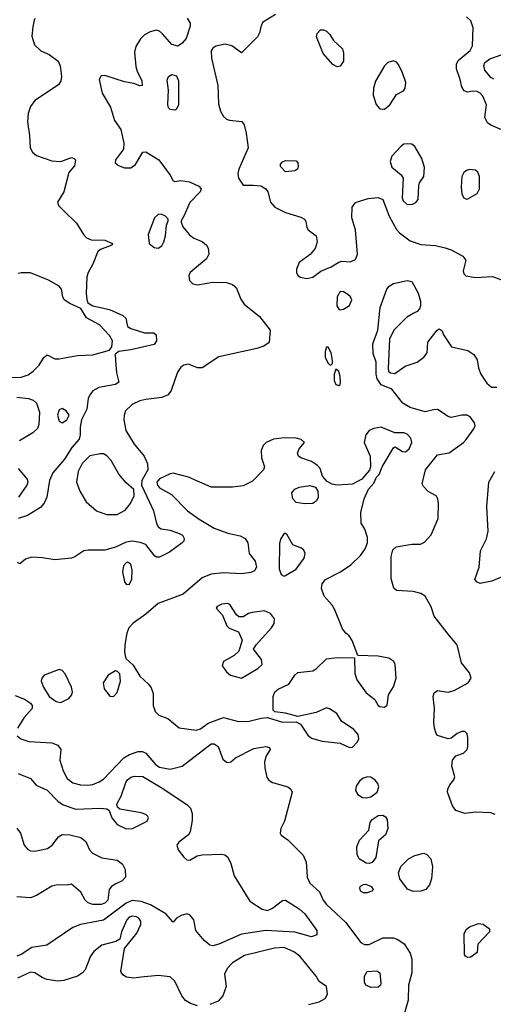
# Model space of a CAD drawing. Extents: x 1173029 to 1307123, y 522559 to 678521.
# Tile 591 of 623: x 1252254 to 1255372, y 629099 to 635578. Entities that reach past the tile are written whole.
import ezdxf

# ---------------------------------------------------------------- set-up
doc = ezdxf.new("R2010")
doc.units = 0

msp = doc.modelspace()

# ---------------------------------------------------------------- linework, layer by layer
at = {"layer": '0CON10XD'}
for points in [[(1252355, 635586.2), (1252349.2, 635575), (1252339.8, 635530.2), (1252335, 635470), (1252352.4, 635412.4), (1252392.8, 635372.8), (1252447.8, 635347.8), (1252507.1, 635305), (1252520.5, 635275), (1252530, 635205), (1252525.5, 635174.5), (1252509.8, 635150.2), (1252354, 635046), (1252325, 635006.2), (1252310.2, 634959.8), (1252305.5, 634905), (1252319.4, 634815), (1252322.9, 634735), (1252338, 634705), (1252364.5, 634684.5), (1252465, 634650), (1252525, 634644.2), (1252595, 634671.9), (1252613.8, 634665), (1252621.4, 634655), (1252615, 634616.2), (1252577.9, 634572.1), (1252545.4, 634445), (1252502.4, 634377.6), (1252510.6, 634355), (1252543, 634323), (1252628.9, 634238.9), (1252674.7, 634164.7), (1252695, 634142.9), (1252725, 634129.4), (1252815, 634126.5), (1252866.2, 634105), (1252860, 634095), (1252785.4, 634064.6), (1252768.2, 634051.8), (1252735, 633969.4), (1252705.3, 633914.7), (1252696.2, 633885), (1252692.2, 633775), (1252695.6, 633735.6), (1252703.8, 633715), (1252735, 633695.8), (1252845, 633670.8), (1252932.3, 633632.3), (1252953.6, 633613.6), (1252965, 633560), (1252986.4, 633546.4), (1253075, 633517.1), (1253138.3, 633518.3), (1253153.3, 633505), (1253154.2, 633465), (1253139.7, 633440.3), (1252985, 633404.6), (1252906.1, 633393.9), (1252883.8, 633376.2), (1252884, 633335), (1252890.6, 633255), (1252907.7, 633192.3), (1252885, 633177.5), (1252775, 633158.1), (1252735.5, 633134.5), (1252715, 633108.8), (1252705.8, 633085), (1252696, 633015), (1252662, 632945), (1252653, 632897), (1252652.9, 632845), (1252645, 632816.7), (1252597.6, 632762.4), (1252549.6, 632685), (1252473.1, 632595), (1252450.8, 632545), (1252433.6, 632435), (1252415, 632395.8), (1252391.4, 632368.6), (1252305.2, 632314.8), (1252244.4, 632295.6)], [(1253357.4, 635587.4), (1253375.8, 635555.8), (1253377.1, 635535), (1253350.8, 635455), (1253325, 635423.8), (1253295, 635403.8), (1253255, 635414), (1253195, 635485.7), (1253175, 635501.9), (1253155, 635508.1), (1253112.6, 635497.4), (1253075, 635478.6), (1253048.6, 635451.4), (1253018.5, 635401.5), (1253010.4, 635365), (1253019.5, 635269.5), (1253028.1, 635238.1), (1253058.8, 635175), (1253060, 635145), (1253045, 635142.5), (1253005, 635158), (1252945, 635169.2), (1252815, 635210.8), (1252791.2, 635208.8), (1252777.5, 635185), (1252798.1, 635095), (1252851.7, 635001.7), (1252878.2, 634915), (1252919.1, 634855), (1252939.6, 634765), (1252937.5, 634725), (1252886, 634655), (1252883.8, 634635), (1252905, 634618), (1252945, 634602.2), (1252985, 634602.9), (1253015.7, 634625), (1253064.1, 634705.9), (1253085, 634708.8), (1253170.6, 634655), (1253244.3, 634555), (1253265, 634517.5)], [(1253938.2, 635611.8), (1253851.7, 635558.3), (1253838.8, 635525), (1253836, 635495), (1253820, 635465), (1253715, 635360), (1253651.2, 635405), (1253606.3, 635416.3), (1253545, 635404.4), (1253525, 635390.8), (1253515, 635372.5), (1253517.8, 635325), (1253558.1, 635145), (1253562.2, 635025), (1253576.4, 634976.4), (1253595, 634940), (1253615, 634922.9), (1253635, 634915.7), (1253717.4, 634907.4), (1253731.9, 634885), (1253745, 634830), (1253758.2, 634735), (1253696.5, 634595), (1253690.5, 634565), (1253694.4, 634535), (1253725, 634489.2), (1253790.3, 634489.7), (1253842.5, 634485), (1253874.4, 634464.4), (1253887.5, 634445), (1253905, 634376.2), (1253934, 634345), (1254005, 634308.9), (1254105, 634278.6), (1254128.8, 634265), (1254138.8, 634248.8), (1254145, 634210), (1254153.3, 634195), (1254206, 634155), (1254212.7, 634115), (1254198.7, 634071.3), (1254166.7, 634033.3), (1254095, 633980), (1254075.9, 633935.9), (1254075.6, 633915), (1254085, 633894.2), (1254103.6, 633883.6), (1254145, 633874.5), (1254185, 633883.3), (1254236.3, 633923.7), (1254305, 633952.5), (1254355, 633983.3), (1254375, 633988.1), (1254430, 633985), (1254465, 634000), (1254477.5, 634035), (1254464.3, 634195), (1254440.8, 634275), (1254444, 634345), (1254465, 634375.6), (1254548.2, 634401.8), (1254615, 634406.7), (1254644.3, 634394.3), (1254685.8, 634285.8), (1254735, 634198), (1254755.4, 634175.4), (1254825, 634123.1), (1254895, 634098.5), (1254991.1, 634091.1), (1255055, 634076.5), (1255095, 634062.5), (1255171.3, 634021.3), (1255192, 633995), (1255174.4, 633925), (1255178.6, 633905), (1255191.8, 633891.8), (1255255, 633880.7), (1255367.4, 633887.4), (1255425.4, 633865.4)], [(1255475, 634832.2), (1255355, 634883.8), (1255335, 634898.1), (1255316.4, 634935), (1255328.3, 635018.3), (1255302.2, 635075), (1255285.7, 635095), (1255265, 635104.4), (1255235, 635106.9), (1255205, 635101.2), (1255180.3, 635110.3), (1255164.2, 635135), (1255154.2, 635185), (1255130, 635255), (1255130, 635285), (1255139.8, 635310.2), (1255220, 635375), (1255235.6, 635405), (1255240, 635525), (1255225, 635570), (1255195.5, 635595.5)], [(1254345, 635268), (1254315, 635283.8), (1254251.4, 635355), (1254207.5, 635465), (1254213, 635487), (1254235, 635511.2), (1254255, 635512), (1254275, 635501.2), (1254295, 635481.2), (1254320.5, 635440.5), (1254380, 635385), (1254386.8, 635356.8), (1254385.6, 635305), (1254365, 635271.2), (1254345, 635268)], [(1255376.6, 635186.6), (1255355, 635197.5), (1255317.5, 635245), (1255309.5, 635275), (1255315.5, 635295), (1255349.7, 635320.3), (1255467.9, 635362.1)], [(1254655, 634989.4), (1254691.7, 635018.3), (1254735, 635086.2), (1254780.7, 635109.3), (1254793, 635127), (1254796.2, 635165), (1254772, 635235), (1254746, 635285), (1254735, 635298), (1254715, 635307.5), (1254677.5, 635295), (1254656.7, 635275), (1254597.4, 635172.6), (1254583, 635127), (1254581.5, 635081.5), (1254600.5, 635020.5), (1254625, 634990.6), (1254655, 634989.4)], [(1253275, 634982.5), (1253245, 634987.5), (1253235, 634997.5), (1253229.5, 635019.5), (1253232.9, 635115), (1253225, 635180), (1253235, 635203.8), (1253256.1, 635216.1), (1253287.7, 635207.7), (1253300, 635175), (1253298.8, 635015), (1253285, 634987.5), (1253275, 634982.5)], [(1254835, 634362.5), (1254862, 634375), (1254878, 634395), (1254881.2, 634485), (1254886.7, 634505), (1254913.9, 634546.1), (1254920, 634605), (1254901.4, 634665), (1254855, 634742.5), (1254835, 634757.8), (1254805, 634761.8), (1254782.2, 634757.8), (1254764.6, 634745.4), (1254705, 634680.8), (1254692.2, 634645), (1254705, 634608), (1254765, 634556), (1254778, 634535), (1254773.1, 634405), (1254778.6, 634385), (1254803.9, 634363.9), (1254835, 634362.5)], [(1254005, 634577.5), (1253971.7, 634611.7), (1253972.3, 634627.7), (1253985, 634643.3), (1254005, 634651.2), (1254075, 634648.8), (1254086.2, 634635), (1254087.7, 634612.3), (1254082.5, 634595), (1254065, 634582.5), (1254005, 634577.5)], [(1255195, 634396.7), (1255205, 634400), (1255265.5, 634434.5), (1255281.1, 634465), (1255280.6, 634545), (1255270, 634575), (1255255, 634587.5), (1255215, 634592.5), (1255195, 634585.8), (1255178.3, 634571.7), (1255164, 634545), (1255160, 634475), (1255165, 634430), (1255177.5, 634405), (1255195, 634396.7)], [(1253265, 634517.5), (1253275, 634512.5), (1253315, 634518.9), (1253371.9, 634511.9), (1253433.1, 634483.1), (1253448.9, 634465), (1253441.9, 634445), (1253374.3, 634375), (1253335.9, 634284.1), (1253317.5, 634255), (1253317.5, 634245), (1253327.5, 634215), (1253371.7, 634161.7), (1253400.9, 634140.9), (1253455, 634119.2), (1253483.8, 634095), (1253496, 634075), (1253500, 634035), (1253485, 634003.8), (1253376.4, 633913.6), (1253367.5, 633895), (1253371.7, 633861.7), (1253395, 633840), (1253425, 633832), (1253525, 633850.5), (1253615, 633849.2), (1253654.2, 633835), (1253679.2, 633815), (1253709.3, 633739.3), (1253731.9, 633705), (1253834.1, 633624.1), (1253902.9, 633535), (1253895.6, 633454.4), (1253861.3, 633428.7), (1253816.2, 633413.8), (1253565, 633359.2), (1253455, 633286.7), (1253425, 633287.5), (1253365, 633311.2), (1253335, 633304.6), (1253315, 633290.5), (1253292.5, 633257.5), (1253251.8, 633138.2), (1253231.2, 633108.8), (1253189.2, 633090.8), (1253085, 633079.6), (1253045, 633069.2), (1252994.3, 633045), (1252951.9, 633005), (1252941.5, 632975), (1252940.5, 632945), (1252954, 632874), (1253007.5, 632785), (1253074.4, 632705), (1253096.4, 632655), (1253096.9, 632615), (1253058.1, 632545), (1253055.7, 632515.7), (1253107.2, 632407.2), (1253134.7, 632345), (1253155, 632263.3), (1253169.1, 632239.1), (1253185, 632228), (1253245, 632219.2), (1253305, 632197.5), (1253326.2, 632185), (1253338, 632165), (1253334.2, 632145.8), (1253323.8, 632135), (1253241.2, 632075), (1253175, 632041.9), (1253155, 632041.4), (1253145, 632047.5), (1253083.7, 632123.7), (1253048.1, 632138.1), (1252995, 632145.3), (1252955, 632139.2), (1252885, 632107.6), (1252815, 632087.5), (1252705, 632087.5), (1252677.6, 632082.4), (1252617.4, 632042.6), (1252595, 632034.3), (1252485, 632022.5), (1252405, 632037.5), (1252335, 632040), (1252292.3, 632027.7), (1252255, 631997.5), (1252240, 632005)], [(1253165, 634074.6), (1253189.7, 634090.3), (1253203.3, 634115), (1253214.3, 634155), (1253221.2, 634225), (1253232.5, 634255), (1253232.5, 634265), (1253213.9, 634283.9), (1253185, 634298.8), (1253165, 634296.7), (1253142.5, 634275), (1253100.8, 634165), (1253106, 634105), (1253139.2, 634079.2), (1253165, 634074.6)], [(1252193.3, 633223.3), (1252265, 633224.6), (1252309.8, 633240.2), (1252344, 633265), (1252382, 633305), (1252414.1, 633355.9), (1252435, 633372.5), (1252485, 633346.7), (1252515, 633346.2), (1252635, 633368.5), (1252735, 633373.5), (1252846.1, 633403.9), (1252861.2, 633425), (1252864.2, 633465), (1252845, 633500), (1252779.5, 633569.5), (1252693.1, 633615), (1252656.8, 633676.8), (1252585, 633709.2), (1252548.1, 633735), (1252537.5, 633755), (1252528.5, 633805), (1252515, 633823.3), (1252445, 633862.7), (1252325, 633911.5), (1252265, 633913.1), (1252245, 633908.1)], [(1255385, 630347.1), (1255355, 630357.8), (1255255, 630362.5), (1255185, 630354.2), (1255125, 630373.3), (1255104.1, 630404.1), (1255070, 630495), (1255072.5, 630515), (1255086.4, 630543.6), (1255112.5, 630575), (1255120, 630595), (1255100, 630665), (1255104, 630705), (1255125, 630733.8), (1255175, 630750.6), (1255199.4, 630775), (1255205.5, 630795), (1255205.6, 630855), (1255199.1, 630879.1), (1255185, 630893.8), (1255165, 630894), (1255135, 630880.8), (1255095, 630850), (1255075, 630846), (1255005, 630868.6), (1254995, 630881.2), (1254984.6, 630915), (1254980.4, 630955), (1254984.6, 631045), (1254976.7, 631125), (1254982, 631148), (1255005, 631163.1), (1255075, 631153.3), (1255115, 631163.8), (1255206.7, 631213.3), (1255225.5, 631245), (1255215, 631279.2), (1255162.5, 631345), (1255133.4, 631463.4), (1255083.3, 631523.3), (1254983, 631653), (1254963.1, 631715), (1254924.6, 631784.6), (1254895, 631801.4), (1254845, 631815.6), (1254735, 631821.4), (1254716.4, 631836.4), (1254700.8, 631900.9), (1254699.2, 632045), (1254711, 632089), (1254731.7, 632108.3), (1254835, 632125.7), (1254893.9, 632126.1), (1254919.5, 632140.5), (1254962.3, 632187.7), (1255009.2, 632295), (1255012, 632395), (1255007.5, 632425), (1254996.7, 632445), (1254944.1, 632474.1), (1254913.3, 632505), (1254904.1, 632524.1), (1254925.8, 632615), (1255005, 632714), (1255082.7, 632727.3), (1255175, 632796), (1255193.6, 632816.4), (1255244, 632885), (1255252, 632905), (1255248, 632925), (1255220, 632965), (1255200, 632975), (1255165.7, 632975.7), (1255095, 632960), (1255075, 632965.8), (1255005, 633011.9), (1254978.7, 633011.3), (1254922.7, 632997.3), (1254825, 633026.2), (1254777.5, 633055), (1254705, 633146), (1254633.8, 633175), (1254606.7, 633215), (1254600, 633245), (1254600, 633325), (1254580.5, 633380.5), (1254580, 633445), (1254611.4, 633535), (1254626.4, 633683.6), (1254672, 633805), (1254686, 633825), (1254715, 633841.5), (1254805, 633860.8), (1254836.7, 633855), (1254878.6, 633778.6), (1254893.1, 633725), (1254892.9, 633695), (1254885.7, 633674.3), (1254871.7, 633658.3), (1254844.5, 633645.5), (1254801.2, 633618.8), (1254718, 633535), (1254688, 633475), (1254680, 633285), (1254683.3, 633265), (1254695, 633253.3), (1254725, 633248.8), (1254793, 633297), (1254870, 633325), (1254915, 633356.2), (1254936.2, 633385), (1254942, 633455), (1255002.5, 633535), (1255015, 633542.5), (1255035, 633530), (1255043.3, 633505), (1255096.2, 633426.2), (1255205, 633401.4), (1255245, 633374), (1255265, 633340), (1255275.6, 633285), (1255291.1, 633245), (1255330, 633185), (1255359.7, 633159.7), (1255395, 633160.5)], [(1254365, 633668.8), (1254385, 633672), (1254425, 633696.7), (1254440.8, 633735), (1254431.2, 633755), (1254415, 633768.8), (1254385, 633786.2), (1254365, 633788.8), (1254344.4, 633755), (1254343.1, 633695), (1254355, 633673.8), (1254365, 633668.8)], [(1254305, 633307.5), (1254312.5, 633315), (1254313.3, 633335), (1254304, 633385), (1254285, 633422.5), (1254275, 633422.5), (1254264.4, 633395), (1254266, 633355), (1254285, 633317.5), (1254295, 633307.5), (1254305, 633307.5)], [(1254355, 633170), (1254363.6, 633176.4), (1254367.3, 633192.7), (1254365, 633230), (1254355, 633262.5), (1254335, 633277.5), (1254323.9, 633246.1), (1254323.9, 633203.9), (1254335, 633177.5), (1254355, 633170)], [(1252235, 633094.6), (1252313.3, 633085), (1252343.1, 633073.1), (1252364.6, 633054.6), (1252385.5, 632995), (1252380.5, 632915), (1252372.1, 632887.9), (1252341.4, 632858.6), (1252252.6, 632807.4)], [(1252535, 632924.3), (1252564.5, 632945.5), (1252579.2, 632975), (1252560.8, 633005), (1252535, 633018.9), (1252515, 633010), (1252503.6, 632975), (1252515, 632936), (1252535, 632924.3)], [(1254425, 630788), (1254445, 630790), (1254478.6, 630825), (1254486.9, 630845), (1254482.9, 630875), (1254455, 630906.9), (1254372, 630962), (1254343, 631013), (1254293.6, 631043.6), (1254275, 631048.8), (1254205, 631019.4), (1254085, 630992), (1254005, 631015.6), (1253933.6, 631023.6), (1253923.6, 631033.6), (1253922, 631065), (1253922.5, 631125), (1253934.2, 631155), (1253956.6, 631173.4), (1254025.4, 631204.6), (1254065.7, 631265), (1254085, 631281.4), (1254185, 631294.2), (1254205, 631306), (1254275, 631372), (1254345, 631380), (1254458.3, 631378.3), (1254460, 631275), (1254474.3, 631235), (1254535, 631148.8), (1254592.5, 631105), (1254613.3, 631065), (1254625, 631058.8), (1254655, 631054), (1254673.6, 631066.4), (1254682.5, 631135), (1254715, 631187.5), (1254732.5, 631245), (1254725.6, 631335), (1254717.5, 631355), (1254685, 631376), (1254615, 631389.2), (1254480, 631395), (1254442.7, 631492.7), (1254423, 631523), (1254400.3, 631540.3), (1254378.5, 631568.5), (1254330, 631695), (1254311.5, 631725), (1254258.9, 631785), (1254241.9, 631835), (1254245.7, 631865), (1254267.1, 631895), (1254365.9, 631944.1), (1254435, 631990), (1254498.6, 632051.4), (1254528.6, 632095), (1254543.1, 632135), (1254545, 632170), (1254525.6, 632225), (1254502, 632265), (1254500.8, 632335), (1254522, 632425), (1254550.5, 632489.5), (1254585, 632527.5), (1254603, 632567), (1254620, 632585), (1254641.2, 632635), (1254715, 632760), (1254726.4, 632766.4), (1254775, 632736.2), (1254795, 632734.2), (1254819.2, 632755), (1254835.6, 632795), (1254830, 632825), (1254805, 632851.4), (1254785, 632858.6), (1254725, 632860), (1254635, 632896.2), (1254585, 632888.8), (1254555, 632873.8), (1254532, 632845), (1254522.5, 632795), (1254562, 632705), (1254563.3, 632635), (1254556.1, 632613.9), (1254505.9, 632554.1), (1254445, 632521.2), (1254344.2, 632514.2), (1254311.2, 632521.2), (1254278.3, 632538.3), (1254246.7, 632575), (1254231.4, 632625), (1254214.3, 632645), (1254175, 632671.5), (1254105, 632694.2), (1254090, 632705), (1254083.8, 632725), (1254093.3, 632755), (1254130, 632795), (1254107.5, 632815), (1254075, 632824.2), (1253995, 632826.4), (1253925, 632816.7), (1253876.2, 632795), (1253858, 632775), (1253843.9, 632743.9), (1253845.8, 632695.8), (1253865.7, 632635.7), (1253860, 632615), (1253787.9, 632542.1), (1253725, 632510.8), (1253655, 632500.9), (1253515, 632502.7), (1253365, 632567.3), (1253265, 632593.1), (1253245, 632590), (1253175, 632556.6), (1253157.3, 632535), (1253161.1, 632515), (1253175, 632497.5), (1253253.3, 632453.3), (1253360, 632345), (1253435, 632291.1), (1253535, 632231.2), (1253625, 632198.6), (1253705, 632181.9), (1253739.2, 632165), (1253757.1, 632135), (1253765.6, 632065.6), (1253805, 632015.8), (1253812.3, 631975), (1253799.4, 631950.6), (1253775, 631940), (1253715, 631930.9), (1253595, 631938.5), (1253515, 631928.5), (1253455, 631905.5), (1253331.3, 631798.7), (1253165, 631736.9), (1253084.2, 631665), (1253002.2, 631607.8), (1252973.1, 631576.9), (1252958.9, 631541.1), (1252946.5, 631465), (1252944.7, 631414.7), (1252953.6, 631373.6), (1253001.2, 631331.2), (1253045, 631258.8), (1253102.9, 631205), (1253120.4, 631180.4), (1253133.8, 631145), (1253132.9, 631065), (1253146.2, 631025), (1253170.9, 631000.9), (1253229.4, 630979.4), (1253305, 630918), (1253415, 630902.5), (1253445, 630912.2), (1253495, 630948.2), (1253595, 630986.7), (1253695, 630960.5), (1253765, 630962.2), (1253845, 630982.5), (1253885, 630986.2), (1253985, 630954.6), (1254075, 630958), (1254102.6, 630942.6), (1254150.3, 630870.3), (1254175, 630849.5), (1254245, 630830.5), (1254365, 630817.1), (1254425, 630788)], [(1252895, 632322.7), (1252948.8, 632351.2), (1252983.1, 632395), (1253007.1, 632445), (1253005.9, 632485.9), (1252955, 632530), (1252908, 632588), (1252857.2, 632677.2), (1252828.3, 632708.3), (1252805, 632720), (1252785, 632721.8), (1252715, 632706.9), (1252665, 632656.5), (1252638.2, 632605), (1252627.9, 632535), (1252650.9, 632475), (1252691.4, 632405), (1252759.2, 632345), (1252825, 632322.7), (1252895, 632322.7)], [(1252244, 632625), (1252304, 632555), (1252308.6, 632535), (1252301.4, 632515), (1252247.3, 632435)], [(1255435, 631912.9), (1255363.6, 631883.6), (1255285, 631868.8), (1255265, 631876.7), (1255250, 631895), (1255278.6, 631975), (1255288.3, 632081.7), (1255327.4, 632162.6), (1255338.2, 632211.8), (1255329.5, 632375), (1255342, 632535), (1255381.4, 632605)], [(1254131.3, 632391.3), (1254075, 632401.4), (1254053.1, 632425), (1254045.7, 632465), (1254065, 632489.2), (1254095, 632502.5), (1254165, 632512.5), (1254201.2, 632501.2), (1254216.2, 632475), (1254220, 632435), (1254209.1, 632410.9), (1254185, 632394.3), (1254131.3, 632391.3)], [(1253995, 631916.7), (1254005, 631920), (1254075, 631962), (1254128, 632035), (1254134, 632065), (1254125, 632086.7), (1254110.3, 632100.3), (1254053.1, 632123.1), (1254015, 632187.5), (1254005, 632197.5), (1253995, 632197.5), (1253970.9, 632159.1), (1253965, 632130), (1253962.9, 631965), (1253976.1, 631926.1), (1253995, 631916.7)], [(1252975, 631862), (1252992.5, 631895), (1252995.4, 631955.4), (1252985, 631996), (1252965, 632007.1), (1252955, 632004.3), (1252937.8, 631985), (1252930.5, 631945), (1252945, 631878.8), (1252955, 631864), (1252975, 631862)], [(1253715, 631244.5), (1253822.4, 631307.6), (1253849.5, 631335), (1253847, 631367), (1253792.5, 631435), (1253810, 631465), (1253912.2, 631575), (1253929.5, 631605), (1253932.2, 631635), (1253905, 631670.8), (1253865, 631687.1), (1253785, 631676.9), (1253760, 631670), (1253725, 631648), (1253697.7, 631647.7), (1253681.2, 631661.2), (1253638.8, 631728.8), (1253625, 631736.2), (1253585, 631732), (1253555, 631716.2), (1253547.5, 631705), (1253588.7, 631658.7), (1253618.3, 631588.3), (1253634.4, 631574.4), (1253695, 631550), (1253718.8, 631495), (1253697.4, 631422.6), (1253666.5, 631393.5), (1253595.8, 631355), (1253588.1, 631325), (1253615, 631286), (1253641.2, 631265), (1253715, 631244.5)], [(1252525, 631084.6), (1252578.1, 631111.9), (1252596.9, 631135), (1252601.9, 631155), (1252596.2, 631186.2), (1252552.6, 631272.6), (1252535, 631294.3), (1252515, 631302.2), (1252415.7, 631265), (1252399.5, 631245), (1252396.5, 631225), (1252410, 631185), (1252447.5, 631125), (1252495, 631092.3), (1252525, 631084.6)], [(1252865, 631123.3), (1252875, 631126.7), (1252895, 631150), (1252917.8, 631225), (1252913.1, 631273.1), (1252898.9, 631288.9), (1252885, 631292.9), (1252837.5, 631265), (1252804, 631215), (1252810, 631175), (1252847, 631127), (1252865, 631123.3)], [(1252225, 631130.5), (1252285.9, 631105.9), (1252325, 631080.6), (1252335.4, 631065), (1252335.5, 631045), (1252284.4, 630985), (1252238.9, 630915)], [(1252237.8, 630865), (1252261.4, 630845), (1252315, 630827.6), (1252465, 630820), (1252506.2, 630805), (1252524.3, 630775), (1252517.5, 630705), (1252540, 630635), (1252566.2, 630585), (1252605, 630556.6), (1252655, 630543.5), (1252700.2, 630539.8), (1252735, 630545.3), (1252778.2, 630561.8), (1252805, 630579.6), (1252939, 630721), (1252977.3, 630742.7), (1253035, 630762.7), (1253062.4, 630762.4), (1253085, 630750.7), (1253151.5, 630675), (1253175, 630658.9), (1253245, 630646.8), (1253324, 630665), (1253515, 630812.7), (1253535, 630813.8), (1253561.5, 630795), (1253592.4, 630712.4), (1253615, 630692), (1253625, 630690), (1253645, 630694), (1253675, 630721.4), (1253795, 630783.1), (1253875, 630795.6), (1253897.9, 630787.9), (1253904, 630775), (1253876.4, 630733.6), (1253866.9, 630695), (1253868.1, 630655), (1253881.9, 630591.9), (1253895, 630573.8), (1253919.4, 630559.4), (1254020, 630530), (1254039.4, 630515), (1254048.1, 630495), (1253997, 630303), (1253974.3, 630255), (1253968, 630225), (1253975, 630211.2), (1254020.6, 630180.6), (1254120.1, 630080.1), (1254141.2, 630035), (1254144.6, 629975.4), (1254146.5, 629935), (1254165, 629896), (1254229.1, 629839.1), (1254251.9, 629785), (1254275, 629755.6), (1254400.2, 629640.2), (1254500, 629505), (1254525, 629492), (1254555, 629491.3), (1254645, 629536.5), (1254715, 629536.9), (1254744.6, 629524.6), (1254785, 629495.8), (1254824.7, 629434.7), (1254836, 629395), (1254836.8, 629305), (1254814.5, 629225), (1254811.4, 629125), (1254773.6, 628995)], [(1252245, 630617.8), (1252326.2, 630585), (1252361.9, 630541.9), (1252435, 630508.1), (1252505, 630435.6), (1252540.5, 630410.5), (1252625, 630383.8), (1252785, 630389.1), (1252827.5, 630385), (1252844.1, 630374.1), (1252860.5, 630325), (1252895, 630281.5), (1252955, 630253.5), (1252996.2, 630255), (1253094, 630305), (1253102.5, 630325), (1253098.6, 630335), (1253085, 630347.3), (1253055, 630358.7), (1252913.6, 630383.6), (1252898, 630395), (1252894.2, 630415), (1252921.9, 630468.1), (1252952.5, 630557.5), (1252965, 630576.9), (1252985, 630592.5), (1253009.1, 630600.9), (1253065, 630598.8), (1253186.4, 630526.4), (1253354.1, 630414.1), (1253379.2, 630389.2), (1253389.5, 630355), (1253390.8, 630309.2), (1253375.9, 630234.1), (1253365, 630214.3), (1253302, 630165), (1253288.6, 630145), (1253296.9, 630115), (1253335, 630066), (1253355, 630050), (1253375, 630048), (1253423.3, 630075), (1253455, 630083.1), (1253585, 630085.7), (1253605, 630081.4), (1253625, 630067.5), (1253644.3, 630025.7), (1253665.7, 629945), (1253768.3, 629778.3), (1253850, 629725), (1253885, 629715.6), (1253918.9, 629731.1), (1253985, 629782.9), (1254005, 629783.1), (1254095, 629727.7), (1254131.1, 629695), (1254211.2, 629585), (1254210, 629555), (1254175, 629542.5), (1254065, 629574.6), (1253875, 629584.5), (1253715, 629561.2), (1253565, 629494.6), (1253525, 629483.6), (1253505, 629488.9), (1253467.9, 629517.9), (1253414.6, 629584.6), (1253400, 629655), (1253375, 629687.1), (1253355, 629693.1), (1253316.5, 629683.5), (1253286.7, 629665), (1253265, 629640), (1253215.6, 629695), (1253115, 629754.2), (1253055, 629775.7), (1252995, 629781), (1252955, 629765.2), (1252805, 629652), (1252655, 629623.1), (1252604.7, 629605.3), (1252432.8, 629487.2), (1252335, 629473.5), (1252265, 629426.8), (1252235, 629416)], [(1254535, 630456.7), (1254565, 630464.7), (1254608.5, 630495), (1254618.9, 630528.9), (1254611.4, 630551.4), (1254593.8, 630573.8), (1254565, 630594.4), (1254545, 630596.7), (1254515, 630586.9), (1254492.3, 630567.7), (1254470, 630535), (1254465.5, 630505), (1254480.1, 630480.1), (1254510.1, 630460.1), (1254535, 630456.7)], [(1254555, 630025.5), (1254535, 630026.9), (1254489.5, 630055), (1254476.2, 630085), (1254473.1, 630135), (1254490.5, 630179.5), (1254552, 630245), (1254562, 630295), (1254574, 630315), (1254615, 630340.6), (1254645, 630344.2), (1254663.2, 630333.2), (1254674.4, 630314.4), (1254678.6, 630255), (1254662.5, 630215), (1254616.5, 630173.5), (1254598.5, 630065), (1254575, 630032.5), (1254555, 630025.5)], [(1252235, 630258.9), (1252259.6, 630225), (1252283.1, 630145), (1252305, 630120.4), (1252325, 630109.7), (1252355, 630106.5), (1252436.5, 630123.5), (1252468.6, 630145), (1252509.3, 630200.7), (1252535, 630215.7), (1252585, 630214), (1252655.9, 630195.9), (1252689.2, 630169.2), (1252714.3, 630114.3), (1252734.3, 630094.3), (1252795, 630062.9), (1252896.7, 630046.7), (1252931.4, 630021.4), (1252949.4, 629985), (1252950, 629935), (1252929.1, 629910.9), (1252887.6, 629892.4), (1252858.1, 629875), (1252843.5, 629855), (1252834.5, 629785), (1252815, 629765.4), (1252790, 629755), (1252735, 629755.4), (1252705, 629766.5), (1252685.6, 629785), (1252657.8, 629837.8), (1252595, 629890), (1252567.3, 629882.7), (1252505.7, 629884.3), (1252465, 629876), (1252365, 629815.4), (1252325, 629798.8), (1252235, 629806.5)], [(1254845, 629840.9), (1254807.2, 629857.2), (1254757.1, 629925), (1254747.1, 629965), (1254764.5, 630005.5), (1254814.5, 630055.5), (1254855, 630078.6), (1254915, 630092.5), (1254935, 630084), (1254962, 630055), (1254973, 630003), (1254965.4, 629925), (1254952.5, 629885), (1254928.6, 629855), (1254895, 629843.2), (1254845, 629840.9)], [(1254515, 629834.4), (1254545, 629834.5), (1254575.8, 629845), (1254582.5, 629855), (1254572.8, 629872.8), (1254533.7, 629886.3), (1254514.6, 629885.4), (1254496, 629875), (1254491.4, 629865), (1254496, 629845), (1254515, 629834.4)], [(1253425, 629089.5), (1253378.6, 629105), (1253345, 629123.8), (1253321.1, 629155), (1253275, 629251.9), (1253245, 629279.1), (1253165, 629287.8), (1253053.3, 629276.7), (1253005, 629271.8), (1252957.4, 629277.4), (1252932.4, 629292.4), (1252921.1, 629315), (1252944.1, 629465.9), (1253025, 629567.5), (1253050.8, 629625), (1253051.4, 629645), (1253039.2, 629665), (1253023.3, 629675), (1252995, 629678.8), (1252975, 629671.5), (1252959.5, 629655), (1252924.4, 629575), (1252912.5, 629527.5), (1252887, 629513), (1252795, 629488.6), (1252743, 629447), (1252720, 629415), (1252684.3, 629325), (1252667.1, 629305), (1252635.7, 629285), (1252545, 629255.9), (1252505, 629250.3), (1252433.1, 629263.1), (1252402.5, 629275), (1252355, 629305.5), (1252325, 629311.2), (1252239.1, 629270.9)], [(1255205, 629406.7), (1255190, 629415), (1255183.6, 629426.4), (1255180, 629565), (1255195, 629593.3), (1255215, 629608), (1255275, 629630), (1255305, 629626), (1255347.5, 629595), (1255346.7, 629575), (1255270, 629495), (1255265, 629440), (1255225, 629410), (1255205, 629406.7)], [(1254155, 629098), (1254225, 629116.2), (1254265, 629136.7), (1254280, 629165), (1254273.3, 629215), (1254225, 629250), (1254206, 629285), (1254098.8, 629415), (1254058.9, 629445), (1253995, 629473.3), (1253930.8, 629469.1), (1253735, 629419.1), (1253655, 629371.4), (1253620.8, 629335), (1253603, 629297), (1253614.2, 629215), (1253592.5, 629155), (1253560.2, 629119.8), (1253505, 629098)], [(1254565, 629210), (1254533.3, 629225), (1254523.9, 629243.9), (1254523.8, 629285), (1254542.5, 629315), (1254605, 629318.8), (1254625.8, 629305.8), (1254631.7, 629238.3), (1254628.8, 629225), (1254615, 629212), (1254565, 629210)]]:
    msp.add_lwpolyline(points, dxfattribs=at)

doc.saveas('drawing.dxf')
